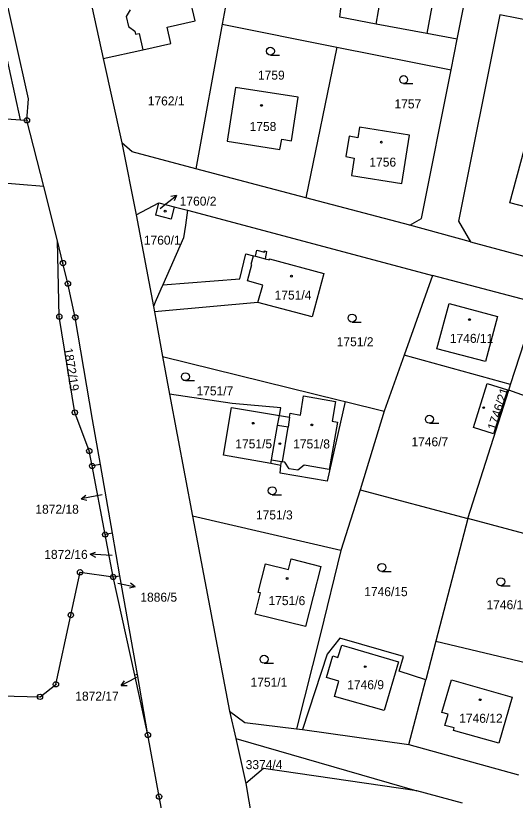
# Model space of a CAD drawing. Extents: x -733394 to -722299, y -1082822 to -1075049.
# Drawn here: x -728668 to -728573.6, y -1078430.2 to -1078281.8 of the extents above; entities that cross this region are included whole.
import ezdxf

# ---------------------------------------------------------------- set-up
doc = ezdxf.new("R2010")
doc.units = 0
for name, color, linetype in [('Hranice parcel', 7, 'Continuous'), ('Parcelní čísla', 7, 'Continuous'), ('Pop  PČ popisy', 7, 'Continuous'), ('Vnitřní kresba', 7, 'Continuous'), ('Značky bodu BP', 7, 'Continuous'), ('Značky budov', 7, 'Continuous'), ('Značky kultur', 7, 'Continuous')]:
    doc.layers.add(name, color=color, linetype=linetype)

msp = doc.modelspace()

# ---------------------------------------------------------------- linework, layer by layer
at = {"layer": 'Hranice parcel'}
for p, q in [((-728625.26, -1078263.28), (-728628.98, -1078283.4)), ((-728584.57, -1078286.25), (-728581.71, -1078271.87)), ((-728655.2, -1078273.1), (-728651.49, -1078289.9)), ((-728667.14, -1078301.53), (-728673.1, -1078274.66)), ((-728550.93, -1078286.64), (-728576.5, -1078281.63)), ((-728628.98, -1078283.4), (-728633.97, -1078310.77)), ((-728628.98, -1078283.4), (-728607.32, -1078287.74)), ((-728585.72, -1078292.04), (-728584.57, -1078286.25)), ((-728607.32, -1078287.74), (-728613.19, -1078316.28)), ((-728607.32, -1078287.74), (-728585.72, -1078292.04)), ((-728651.49, -1078289.9), (-728647.95, -1078305.88)), ((-728682.52, -1078300.28), (-728667.14, -1078301.53)), ((-728667.14, -1078301.53), (-728665.91, -1078301.58)), ((-728662.73, -1078314.08), (-728665.91, -1078301.58)), ((-728647.95, -1078305.88), (-728645.28, -1078319.48)), ((-728613.19, -1078316.28), (-728633.97, -1078310.77)), ((-728660.15, -1078324.39), (-728662.73, -1078314.08)), ((-728593.54, -1078321.45), (-728613.19, -1078316.28)), ((-728645.28, -1078319.48), (-728640.99, -1078317.22)), ((-728640.99, -1078317.22), (-728638.06, -1078317.96)), ((-728638.06, -1078317.96), (-728635.54, -1078318.58)), ((-728645.28, -1078319.48), (-728642.01, -1078336.78)), ((-728582.02, -1078324.58), (-728593.54, -1078321.45)), ((-728582.02, -1078324.58), (-728557.57, -1078331.15)), ((-728589.21, -1078330.94), (-728594.56, -1078345.98)), ((-728569.52, -1078336.17), (-728589.21, -1078330.94)), ((-728642.01, -1078336.78), (-728641.82, -1078337.79)), ((-728574.46, -1078351.58), (-728569.52, -1078336.17)), ((-728640.3, -1078346.27), (-728638.97, -1078353.39)), ((-728594.56, -1078345.98), (-728598.34, -1078356.61)), ((-728574.46, -1078351.58), (-728594.56, -1078345.98)), ((-728574.8, -1078352.65), (-728574.46, -1078351.58)), ((-728638.97, -1078353.39), (-728634.62, -1078376.47)), ((-728582.56, -1078376.89), (-728574.8, -1078352.65)), ((-728555.4, -1078359.52), (-728574.8, -1078352.65)), ((-728605.77, -1078354.78), (-728598.34, -1078356.61)), ((-728598.34, -1078356.61), (-728602.92, -1078371.46)), ((-728652.01, -1078366.69), (-728653.59, -1078366.97)), ((-728651.13, -1078379.94), (-728653.59, -1078366.97)), ((-728649.73, -1078379.69), (-728652.01, -1078366.69)), ((-728602.92, -1078371.46), (-728606.54, -1078382.94)), ((-728602.92, -1078371.46), (-728582.56, -1078376.89)), ((-728606.54, -1078382.94), (-728634.62, -1078376.47)), ((-728634.62, -1078376.47), (-728627.59, -1078413.34)), ((-728582.56, -1078376.89), (-728588.61, -1078400.11)), ((-728562.15, -1078382.34), (-728582.56, -1078376.89)), ((-728649.73, -1078379.69), (-728651.13, -1078379.94)), ((-728649.61, -1078387.95), (-728651.13, -1078379.94)), ((-728648.33, -1078387.72), (-728649.73, -1078379.69)), ((-728649.61, -1078387.95), (-728648.33, -1078387.72)), ((-728645.52, -1078406.52), (-728649.61, -1078387.95)), ((-728645.01, -1078406.43), (-728648.33, -1078387.72)), ((-728588.61, -1078400.11), (-728590.51, -1078407.4)), ((-728588.61, -1078400.11), (-728567.87, -1078405.04)), ((-728645.01, -1078406.43), (-728645.52, -1078406.52)), ((-728643.03, -1078417.84), (-728645.52, -1078406.52)), ((-728643.03, -1078417.84), (-728645.01, -1078406.43)), ((-728593.7, -1078419.66), (-728590.51, -1078407.4)), ((-728627.59, -1078413.34), (-728626.43, -1078418.49)), ((-728614.95, -1078416.68), (-728613.81, -1078416.84)), ((-728613.81, -1078416.84), (-728593.7, -1078419.66)), ((-728626.43, -1078418.49), (-728592.18, -1078428.42)), ((-728626.43, -1078418.49), (-728624.52, -1078427.02)), ((-728593.7, -1078419.66), (-728572.99, -1078425.37)), ((-728624.52, -1078427.02), (-728619.43, -1078456.47)), ((-728583.55, -1078430.74), (-728592.18, -1078428.42))]:
    msp.add_line(p, q, dxfattribs=at)
for points in [[(-728651.49, -1078289.9), (-728644.02, -1078288.24), (-728638.7, -1078287.06), (-728639.39, -1078283.97), (-728634.13, -1078282.8), (-728635.17, -1078278.19), (-728635.09, -1078278.17), (-728636.53, -1078271.79), (-728638.13, -1078264.68)], [(-728584.57, -1078286.25), (-728590.27, -1078285.18), (-728599.89, -1078283.38), (-728606.76, -1078282.09), (-728605.03, -1078267.27)], [(-728665.91, -1078301.58), (-728665.59, -1078297.51), (-728670.77, -1078274.24)], [(-728576.5, -1078281.63), (-728584.33, -1078320.67), (-728582.02, -1078324.58)], [(-728593.54, -1078321.45), (-728591.28, -1078320.13), (-728585.72, -1078292.04)], [(-728628.03, -1078305.53), (-728618.08, -1078307.1), (-728617.72, -1078305.18), (-728615.88, -1078305.48), (-728614.65, -1078297.22), (-728626.47, -1078295.4), (-728628.03, -1078305.53)], [(-728604.01, -1078308.72), (-728604.55, -1078312), (-728595.03, -1078313.53), (-728593.55, -1078304.4), (-728603.04, -1078302.86), (-728603.37, -1078304.89), (-728604.96, -1078304.62), (-728605.63, -1078308.45), (-728604.01, -1078308.72)], [(-728633.97, -1078310.77), (-728646.04, -1078307.53), (-728647.95, -1078305.88)], [(-728567.93, -1078308.23), (-728567.25, -1078305.73), (-728564.71, -1078306.39), (-728565.38, -1078308.91), (-728561.77, -1078309.88), (-728564.1, -1078318.72), (-728569.66, -1078317.21), (-728569.98, -1078318.4), (-728574.62, -1078317.19), (-728571.91, -1078307.16), (-728567.93, -1078308.23)], [(-728662.73, -1078314.08), (-728671.97, -1078313.35), (-728690.59, -1078311.78), (-728709.14, -1078310.39)], [(-728638.06, -1078317.96), (-728638.66, -1078320.27), (-728641.54, -1078319.52), (-728640.99, -1078317.22)], [(-728635.54, -1078318.58), (-728635.95, -1078321.43), (-728636.29, -1078323.83), (-728640.22, -1078332.73)], [(-728635.54, -1078318.58), (-728634.35, -1078318.87), (-728589.21, -1078330.94)], [(-728652.01, -1078366.69), (-728653.51, -1078358.16), (-728656.78, -1078338.87), (-728658.16, -1078332.48), (-728659.1, -1078328.59), (-728660.15, -1078324.39)], [(-728653.59, -1078366.97), (-728654.13, -1078364.13), (-728656.85, -1078356.86), (-728659.79, -1078338.72), (-728660.15, -1078324.39)], [(-728640.22, -1078332.73), (-728625.66, -1078331.57), (-728624.53, -1078326.83), (-728623.07, -1078327.2), (-728622.7, -1078327.29), (-728622.43, -1078326.16), (-728621.02, -1078326.5), (-728620.97, -1078326.3), (-728620.61, -1078326.39), (-728620.84, -1078327.76), (-728620.06, -1078327.96), (-728620.02, -1078327.82), (-728609.77, -1078330.54), (-728611.99, -1078338.78), (-728622.23, -1078336.07), (-728640.42, -1078337.67), (-728641.82, -1078337.79)], [(-728640.22, -1078332.73), (-728640.57, -1078333.52), (-728641.66, -1078335.98), (-728642.01, -1078336.78)], [(-728641.82, -1078337.79), (-728641.48, -1078339.6), (-728640.3, -1078346.27)], [(-728640.3, -1078346.27), (-728606.81, -1078354.52), (-728605.77, -1078354.78)], [(-728581.5, -1078359.72), (-728578.86, -1078351.37), (-728575.06, -1078352.57), (-728577.7, -1078360.92), (-728581.5, -1078359.72)], [(-728618.18, -1078357.43), (-728617.92, -1078355.95), (-728627.1, -1078355.15), (-728638.97, -1078353.39)], [(-728618.18, -1078357.43), (-728616.24, -1078357.75), (-728616.12, -1078357.01), (-728614.19, -1078357.37), (-728613.6, -1078353.72), (-728607.56, -1078354.75), (-728608.2, -1078358.51), (-728607.21, -1078358.69), (-728608.76, -1078367.62), (-728613.48, -1078366.83), (-728614.72, -1078367.78), (-728616.34, -1078367.49), (-728617.17, -1078366.22), (-728617.57, -1078366.16)], [(-728605.77, -1078354.78), (-728609.13, -1078369.85), (-728618, -1078368.31), (-728617.89, -1078366.87)], [(-728617.89, -1078366.87), (-728619.79, -1078366.52), (-728628.72, -1078364.9), (-728627.21, -1078355.94), (-728618.18, -1078357.43)], [(-728617.57, -1078366.16), (-728616.54, -1078359.62), (-728618.51, -1078359.29), (-728618.18, -1078357.43)], [(-728617.89, -1078366.87), (-728617.75, -1078366.13), (-728617.57, -1078366.16)], [(-728606.54, -1078382.94), (-728610.38, -1078398.71), (-728614.95, -1078416.68)], [(-728613.21, -1078397.35), (-728622.73, -1078394.99), (-728621.72, -1078390.98), (-728622.16, -1078390.87), (-728620.81, -1078385.5), (-728616.44, -1078386.55), (-728615.96, -1078384.54), (-728610.35, -1078385.96), (-728613.21, -1078397.35)], [(-728730.3, -1078408.14), (-728725.38, -1078409.2), (-728714.82, -1078411.48), (-728711.15, -1078412.27), (-728699.43, -1078414.8), (-728694.49, -1078415.86), (-728692, -1078406.17), (-728691.37, -1078406.33), (-728675.79, -1078410.33), (-728663.44, -1078410.64), (-728660.43, -1078408.27), (-728657.62, -1078395.17), (-728655.88, -1078387.07), (-728649.61, -1078387.95)], [(-728590.51, -1078407.4), (-728595.53, -1078405.76), (-728594.73, -1078403.02), (-728606.76, -1078399.56), (-728609.15, -1078402.57), (-728613.81, -1078416.84)], [(-728627.59, -1078413.34), (-728624.7, -1078415.51), (-728614.95, -1078416.68)], [(-728638.49, -1078442.14), (-728640.93, -1078429.5), (-728643.03, -1078417.84)], [(-728592.18, -1078428.42), (-728621.19, -1078424.16), (-728624.52, -1078427.02)]]:
    msp.add_lwpolyline(points, dxfattribs=at)
at = {"layer": 'Pop  PČ popisy'}
for p, q in [((-728639.95, -1078317.67), (-728637.62, -1078315.78)), ((-728637.62, -1078315.78), (-728638.71, -1078316.02)), ((-728637.62, -1078315.78), (-728638.08, -1078316.8)), ((-728640.73, -1078318.3), (-728639.95, -1078317.67)), ((-728655.65, -1078373.16), (-728654.76, -1078372.48)), ((-728652.7, -1078372.59), (-728655.65, -1078373.16)), ((-728651.72, -1078372.4), (-728652.7, -1078372.59)), ((-728655.65, -1078373.16), (-728654.57, -1078373.46)), ((-728653.96, -1078383.68), (-728652.93, -1078383.24)), ((-728650.96, -1078383.84), (-728653.96, -1078383.68)), ((-728653.96, -1078383.68), (-728652.98, -1078384.24)), ((-728649.82, -1078383.9), (-728650.96, -1078383.84)), ((-728648.72, -1078389.12), (-728648.4, -1078389.19)), ((-728648.4, -1078389.19), (-728645.47, -1078389.81)), ((-728645.47, -1078389.81), (-728646.34, -1078389.12)), ((-728645.47, -1078389.81), (-728646.55, -1078390.1)), ((-728645.44, -1078407.11), (-728648.09, -1078408.52)), ((-728645.22, -1078406.99), (-728645.44, -1078407.11)), ((-728648.09, -1078408.52), (-728647.44, -1078407.61)), ((-728648.09, -1078408.52), (-728646.97, -1078408.49))]:
    msp.add_line(p, q, dxfattribs=at)
at = {"layer": 'Vnitřní kresba'}
for p, q in [((-728588.52, -1078275.29), (-728590.27, -1078285.18)), ((-728599.89, -1078283.38), (-728598.83, -1078277.23)), ((-728646.39, -1078280.68), (-728647.18, -1078281.95)), ((-728647.18, -1078281.95), (-728646.74, -1078283.87)), ((-728646.74, -1078283.87), (-728645.49, -1078284.71)), ((-728645.49, -1078284.71), (-728645.37, -1078285.28)), ((-728645.37, -1078285.28), (-728644.71, -1078285.14)), ((-728644.71, -1078285.14), (-728644.02, -1078288.24)), ((-728623.49, -1078328.83), (-728623.07, -1078327.2)), ((-728622.7, -1078327.29), (-728620.84, -1078327.76)), ((-728624.18, -1078331.98), (-728623.39, -1078328.85)), ((-728623.39, -1078328.85), (-728623.49, -1078328.83)), ((-728621.34, -1078332.77), (-728624.18, -1078331.98)), ((-728622.23, -1078336.07), (-728621.34, -1078332.77)), ((-728588.4, -1078344.83), (-728586.09, -1078336.22)), ((-728586.09, -1078336.22), (-728576.92, -1078338.71)), ((-728576.92, -1078338.71), (-728579.2, -1078347.23)), ((-728579.2, -1078347.23), (-728588.4, -1078344.83)), ((-728616.24, -1078357.75), (-728616.54, -1078359.62)), ((-728619.67, -1078365.82), (-728618.51, -1078359.29)), ((-728619.79, -1078366.52), (-728619.67, -1078365.82)), ((-728619.67, -1078365.82), (-728617.75, -1078366.13)), ((-728607.11, -1078403.2), (-728606.4, -1078400.86)), ((-728606.4, -1078400.86), (-728605.03, -1078401.26)), ((-728605.03, -1078401.26), (-728595.66, -1078404)), ((-728609.24, -1078406.96), (-728608.06, -1078402.91)), ((-728608.06, -1078402.91), (-728607.11, -1078403.2)), ((-728595.66, -1078404), (-728598.36, -1078413.25)), ((-728606.93, -1078407.67), (-728609.24, -1078406.96)), ((-728607.77, -1078410.54), (-728606.93, -1078407.67)), ((-728587.47, -1078413.58), (-728585.66, -1078407.42)), ((-728585.66, -1078407.42), (-728574.15, -1078410.69)), ((-728598.36, -1078413.25), (-728607.77, -1078410.54)), ((-728574.15, -1078410.69), (-728576.66, -1078419.39)), ((-728586.26, -1078413.93), (-728587.47, -1078413.58)), ((-728586.87, -1078416.03), (-728586.26, -1078413.93)), ((-728585.14, -1078416.5), (-728586.87, -1078416.03)), ((-728585.27, -1078416.98), (-728585.14, -1078416.5)), ((-728576.66, -1078419.39), (-728585.27, -1078416.98))]:
    msp.add_line(p, q, dxfattribs=at)
at = {"layer": 'Značky bodu BP'}
for centre, radius in [((-728665.91, -1078301.58), 0.5), ((-728665.91, -1078301.58), 0.0303), ((-728659.1, -1078328.59), 0.5), ((-728659.1, -1078328.59), 0.0303), ((-728658.16, -1078332.48), 0.5), ((-728658.16, -1078332.48), 0.0303), ((-728659.79, -1078338.72), 0.5), ((-728659.79, -1078338.72), 0.0303), ((-728656.78, -1078338.87), 0.5), ((-728656.78, -1078338.87), 0.0303), ((-728656.85, -1078356.86), 0.5), ((-728656.85, -1078356.86), 0.0303), ((-728654.13, -1078364.13), 0.5), ((-728654.13, -1078364.13), 0.0303), ((-728653.59, -1078366.97), 0.5), ((-728653.59, -1078366.97), 0.0303), ((-728651.13, -1078379.94), 0.5), ((-728651.13, -1078379.94), 0.0303), ((-728655.88, -1078387.07), 0.5), ((-728655.88, -1078387.07), 0.0303), ((-728649.61, -1078387.95), 0.5), ((-728649.61, -1078387.95), 0.0303), ((-728657.62, -1078395.17), 0.5), ((-728657.62, -1078395.17), 0.0303), ((-728660.43, -1078408.27), 0.5), ((-728660.43, -1078408.27), 0.0303), ((-728663.44, -1078410.64), 0.5), ((-728663.44, -1078410.64), 0.0303), ((-728643.03, -1078417.84), 0.5), ((-728643.03, -1078417.84), 0.0303), ((-728640.93, -1078429.5), 0.5), ((-728640.93, -1078429.5), 0.0303)]:
    msp.add_circle(centre, radius, dxfattribs=at)
at = {"layer": 'Značky budov'}
for centre in [(-728621.55, -1078298.76), (-728598.9, -1078305.72), (-728639.78, -1078318.78), (-728615.91, -1078331.06), (-728582.24, -1078339.29), (-728579.55, -1078355.94), (-728623.11, -1078358.9), (-728612.03, -1078359.21), (-728618.07, -1078362.75), (-728616.73, -1078388.24), (-728601.94, -1078404.93), (-728580.23, -1078411.18)]:
    msp.add_circle(centre, 0.175, dxfattribs=at)
at = {"layer": 'Značky kultur'}
for p, q in [((-728619.88, -1078289.26), (-728618.13, -1078289.26)), ((-728594.68, -1078294.64), (-728592.93, -1078294.64)), ((-728604.44, -1078339.74), (-728602.69, -1078339.74)), ((-728635.95, -1078350.83), (-728634.2, -1078350.83)), ((-728589.81, -1078358.88), (-728588.06, -1078358.88)), ((-728619.52, -1078372.41), (-728617.77, -1078372.41)), ((-728598.8, -1078386.9), (-728597.05, -1078386.9)), ((-728576.32, -1078389.61), (-728574.57, -1078389.61)), ((-728621.07, -1078404.28), (-728619.32, -1078404.28))]:
    msp.add_line(p, q, dxfattribs=at)
for centre in [(-728619.88, -1078288.51), (-728594.68, -1078293.89), (-728604.44, -1078338.99), (-728635.95, -1078350.08), (-728589.81, -1078358.13), (-728619.52, -1078371.66), (-728598.8, -1078386.15), (-728576.32, -1078388.86), (-728621.07, -1078403.53)]:
    msp.add_circle(centre, 0.75, dxfattribs=at)

# ---------------------------------------------------------------- texts
at = {"layer": 'Parcelní čísla'}
for s, p in [('1759', (-728622.23, -1078293.9)), ('1762/1', (-728643.07, -1078298.78)), ('1757', (-728596.42, -1078299.34)), ('1758', (-728623.81, -1078303.61)), ('1756', (-728601.16, -1078310.35)), ('1760/2', (-728637.03, -1078317.73)), ('1760/1', (-728643.81, -1078325.11)), ('1751/4', (-728619.08, -1078335.49)), ('1746/11', (-728585.95, -1078343.68)), ('1751/2', (-728607.34, -1078344.32)), ('1751/7', (-728633.85, -1078353.62)), ('1751/5', (-728626.51, -1078363.63)), ('1751/8', (-728615.57, -1078363.65)), ('1746/7', (-728593.21, -1078363.24)), ('1872/18', (-728664.32, -1078376)), ('1751/3', (-728622.61, -1078377.08)), ('1872/16', (-728662.64, -1078384.54)), ('1886/5', (-728644.47, -1078392.64)), ('1746/15', (-728602.14, -1078391.59)), ('1751/6', (-728620.24, -1078393.29)), ('1746/1', (-728579.02, -1078394.06)), ('1751/1', (-728623.63, -1078408.71)), ('1746/9', (-728605.35, -1078409.19)), ('1872/17', (-728656.77, -1078411.35)), ('1746/12', (-728584.18, -1078415.54)), ('3374/4', (-728624.55, -1078424.31))]:
    msp.add_text(s, height=1.7, dxfattribs=at).set_placement(p)
for s, rotation, p in [('1872/19', 279, (-728658.99, -1078344.77)), ('1746/21', 72, (-728577.27, -1078360.35))]:
    msp.add_text(s, height=1.7, rotation=rotation, dxfattribs=at).set_placement(p)

doc.saveas('drawing.dxf')
